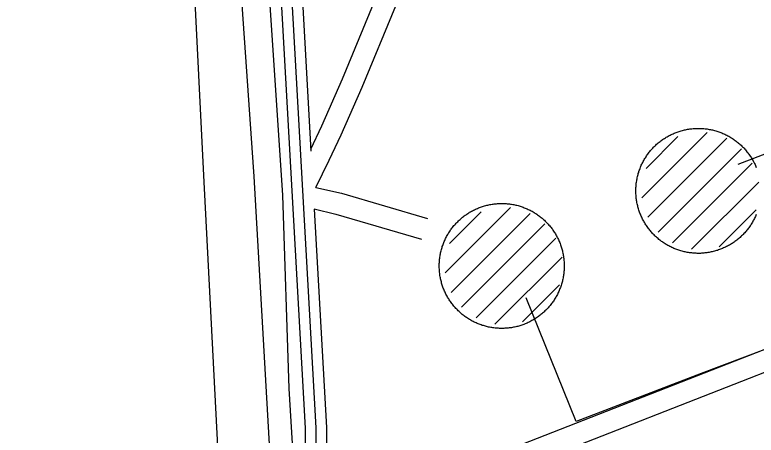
# Model space of a CAD drawing. Extents: x 3694830 to 3732949, y 415201 to 440970.
# Drawn here: x 3709783 to 3710822, y 433278 to 433867 of the extents above; entities that cross this region are included whole.
import ezdxf

# ---------------------------------------------------------------- set-up
doc = ezdxf.new("R2010")
doc.units = 0
for name, color, linetype in [('V-DOMW-TANK', 7, 'Continuous'), ('V-ROAD-CNTR', 7, 'Continuous'), ('V-SITE-OTLN', 7, 'Continuous'), ('V-UTIL-LINE', 7, 'Continuous')]:
    doc.layers.add(name, color=color, linetype=linetype)

msp = doc.modelspace()

# ---------------------------------------------------------------- linework, layer by layer
at = {"layer": 'V-DOMW-TANK'}
for p, q in [((3710661.6, 433610.6), (3710753.2, 433702.2)), ((3710667.5, 433651.8), (3710712.1, 433696.5)), ((3710669.8, 433583.5), (3710780.5, 433694.2)), ((3710684.5, 433562.8), (3710801.2, 433679.5)), ((3710704.7, 433547.6), (3710816.4, 433659.3)), ((3710731.3, 433538.8), (3710825.3, 433632.9)), ((3710386, 433505.4), (3710477.6, 433597)), ((3710391.9, 433546.6), (3710436.5, 433591.2)), ((3710394.2, 433478.2), (3710504.9, 433588.9)), ((3710770, 433542.2), (3710821.8, 433594)), ((3710408.9, 433457.6), (3710525.6, 433574.3)), ((3710429.1, 433442.3), (3710540.8, 433554.1)), ((3710455.7, 433433.6), (3710549.7, 433527.7)), ((3710494.4, 433437), (3710546.2, 433488.8))]:
    msp.add_line(p, q, dxfattribs=at)
for points in [[(3710656.1, 433598), (3710655.7, 433599.5), (3710655.4, 433601), (3710655, 433602.5), (3710654.7, 433604), (3710654.5, 433605.5), (3710654.2, 433607), (3710654, 433608.5), (3710653.8, 433610), (3710653.6, 433611.5), (3710653.5, 433613), (3710653.4, 433614.6), (3710653.3, 433616.1), (3710653.2, 433617.6), (3710653.2, 433619.1), (3710653.2, 433620.7), (3710653.2, 433622.2), (3710653.2, 433623.7), (3710653.3, 433625.3), (3710653.4, 433626.8), (3710653.5, 433628.3), (3710653.7, 433629.8), (3710653.8, 433631.3), (3710654, 433632.9), (3710654.3, 433634.4), (3710654.5, 433635.9), (3710654.8, 433637.4), (3710655.1, 433638.9), (3710655.5, 433640.4), (3710655.8, 433641.9), (3710656.2, 433643.3), (3710656.6, 433644.8), (3710657.1, 433646.3), (3710657.5, 433647.7), (3710658, 433649.2), (3710658.5, 433650.6), (3710659.1, 433652), (3710659.6, 433653.5), (3710660.2, 433654.9), (3710660.8, 433656.3), (3710661.5, 433657.7), (3710662.1, 433659), (3710662.8, 433660.4), (3710663.5, 433661.8), (3710664.2, 433663.1), (3710665, 433664.4), (3710665.8, 433665.8), (3710666.6, 433667), (3710667.4, 433668.3), (3710668.3, 433669.6), (3710669.1, 433670.9), (3710670, 433672.1), (3710670.9, 433673.3), (3710671.9, 433674.5), (3710672.8, 433675.7), (3710673.8, 433676.9), (3710674.8, 433678.1), (3710675.8, 433679.2), (3710676.8, 433680.3), (3710677.9, 433681.5), (3710679, 433682.5), (3710680, 433683.6), (3710681.2, 433684.7), (3710682.3, 433685.7), (3710683.4, 433686.7), (3710684.6, 433687.7), (3710685.8, 433688.7), (3710687, 433689.6), (3710688.2, 433690.5), (3710689.4, 433691.4), (3710690.7, 433692.3), (3710691.9, 433693.2), (3710693.2, 433694), (3710694.5, 433694.8), (3710695.8, 433695.6), (3710697.1, 433696.4), (3710698.5, 433697.2), (3710699.8, 433697.9), (3710701.2, 433698.6), (3710702.5, 433699.3), (3710703.9, 433699.9), (3710705.3, 433700.6), (3710706.7, 433701.2), (3710708.1, 433701.7), (3710709.5, 433702.3), (3710711, 433702.8), (3710712.4, 433703.3), (3710713.9, 433703.8), (3710715.3, 433704.3), (3710716.8, 433704.7), (3710718.3, 433705.1), (3710719.7, 433705.5), (3710721.2, 433705.9), (3710722.7, 433706.2), (3710724.2, 433706.5), (3710725.7, 433706.8), (3710727.2, 433707), (3710728.8, 433707.2), (3710730.3, 433707.4), (3710731.8, 433707.6), (3710733.3, 433707.7)], [(3710733.3, 433707.7), (3710734.8, 433707.9), (3710736.4, 433707.9), (3710737.9, 433708), (3710739.4, 433708), (3710740.9, 433708), (3710742.5, 433708), (3710744, 433708), (3710745.5, 433707.9), (3710747, 433707.8), (3710748.6, 433707.7), (3710750.1, 433707.5), (3710751.6, 433707.4), (3710753.1, 433707.2), (3710754.6, 433706.9), (3710756.1, 433706.7), (3710757.6, 433706.4), (3710759.1, 433706.1), (3710760.6, 433705.8), (3710762.1, 433705.4), (3710763.6, 433705), (3710765.1, 433704.6), (3710766.5, 433704.2), (3710768, 433703.7), (3710769.4, 433703.2), (3710770.9, 433702.7), (3710772.3, 433702.2), (3710773.7, 433701.6), (3710775.1, 433701), (3710776.5, 433700.4), (3710777.9, 433699.8), (3710779.3, 433699.1), (3710780.7, 433698.4), (3710782, 433697.7), (3710783.4, 433697), (3710784.7, 433696.2), (3710786, 433695.4), (3710787.3, 433694.6), (3710788.6, 433693.8), (3710789.9, 433693), (3710791.1, 433692.1), (3710792.4, 433691.2), (3710793.6, 433690.3), (3710794.8, 433689.4), (3710796, 433688.4), (3710797.2, 433687.4), (3710798.3, 433686.4), (3710799.5, 433685.4), (3710800.6, 433684.4), (3710801.7, 433683.3), (3710802.8, 433682.3), (3710803.9, 433681.2), (3710804.9, 433680.1), (3710806, 433678.9), (3710807, 433677.8), (3710808, 433676.6), (3710808.9, 433675.4), (3710809.9, 433674.2), (3710810.8, 433673), (3710811.7, 433671.8), (3710812.6, 433670.5)], [(3710812.6, 433670.5), (3710813.5, 433669.3), (3710814.3, 433668), (3710815.1, 433666.7), (3710815.9, 433665.4), (3710816.7, 433664.1), (3710817.4, 433662.8), (3710818.2, 433661.4), (3710818.9, 433660.1), (3710819.5, 433658.7), (3710820.2, 433657.3), (3710820.8, 433655.9), (3710821.4, 433654.5), (3710822, 433653.1)], [(3710380.5, 433492.8), (3710380.1, 433494.3), (3710379.8, 433495.8), (3710379.4, 433497.2), (3710379.1, 433498.7), (3710378.9, 433500.2), (3710378.6, 433501.8), (3710378.4, 433503.3), (3710378.2, 433504.8), (3710378, 433506.3), (3710377.9, 433507.8), (3710377.8, 433509.3), (3710377.7, 433510.9), (3710377.6, 433512.4), (3710377.6, 433513.9), (3710377.6, 433515.5), (3710377.6, 433517), (3710377.6, 433518.5), (3710377.7, 433520), (3710377.8, 433521.6), (3710377.9, 433523.1), (3710378.1, 433524.6), (3710378.3, 433526.1), (3710378.5, 433527.6), (3710378.7, 433529.2), (3710378.9, 433530.7), (3710379.2, 433532.2), (3710379.5, 433533.7), (3710379.9, 433535.2), (3710380.2, 433536.6), (3710380.6, 433538.1), (3710381, 433539.6), (3710381.5, 433541.1), (3710381.9, 433542.5), (3710382.4, 433544), (3710382.9, 433545.4), (3710383.5, 433546.8), (3710384, 433548.2), (3710384.6, 433549.7), (3710385.2, 433551.1), (3710385.9, 433552.4), (3710386.5, 433553.8), (3710387.2, 433555.2), (3710387.9, 433556.5), (3710388.7, 433557.9), (3710389.4, 433559.2), (3710390.2, 433560.5), (3710391, 433561.8), (3710391.8, 433563.1), (3710392.7, 433564.4), (3710393.5, 433565.7), (3710394.4, 433566.9), (3710395.3, 433568.1), (3710396.3, 433569.3), (3710397.2, 433570.5), (3710398.2, 433571.7), (3710399.2, 433572.9), (3710400.2, 433574), (3710401.2, 433575.1), (3710402.3, 433576.2), (3710403.4, 433577.3), (3710404.5, 433578.4), (3710405.6, 433579.4), (3710406.7, 433580.5), (3710407.8, 433581.5), (3710409, 433582.5), (3710410.2, 433583.4), (3710411.4, 433584.4), (3710412.6, 433585.3), (3710413.8, 433586.2), (3710415.1, 433587.1), (3710416.3, 433588), (3710417.6, 433588.8), (3710418.9, 433589.6), (3710420.2, 433590.4), (3710421.5, 433591.2), (3710422.9, 433592), (3710424.2, 433592.7), (3710425.6, 433593.4), (3710426.9, 433594.1), (3710428.3, 433594.7), (3710429.7, 433595.3), (3710431.1, 433595.9), (3710432.5, 433596.5), (3710433.9, 433597.1), (3710435.4, 433597.6), (3710436.8, 433598.1), (3710438.3, 433598.6), (3710439.7, 433599.1), (3710441.2, 433599.5), (3710442.7, 433599.9), (3710444.2, 433600.3), (3710445.6, 433600.6), (3710447.1, 433601), (3710448.6, 433601.3), (3710450.1, 433601.5), (3710451.6, 433601.8), (3710453.2, 433602), (3710454.7, 433602.2), (3710456.2, 433602.4), (3710457.7, 433602.5)], [(3710457.7, 433602.5), (3710459.2, 433602.6), (3710460.8, 433602.7), (3710462.3, 433602.8), (3710463.8, 433602.8), (3710465.3, 433602.8), (3710466.9, 433602.8), (3710468.4, 433602.8), (3710469.9, 433602.7), (3710471.5, 433602.6), (3710473, 433602.5), (3710474.5, 433602.3), (3710476, 433602.2), (3710477.5, 433602), (3710479, 433601.7), (3710480.6, 433601.5), (3710482.1, 433601.2), (3710483.6, 433600.9), (3710485, 433600.5), (3710486.5, 433600.2), (3710488, 433599.8), (3710489.5, 433599.4), (3710490.9, 433598.9), (3710492.4, 433598.5), (3710493.8, 433598), (3710495.3, 433597.5), (3710496.7, 433596.9), (3710498.1, 433596.4), (3710499.5, 433595.8), (3710501, 433595.2), (3710502.3, 433594.5), (3710503.7, 433593.9), (3710505.1, 433593.2), (3710506.4, 433592.5), (3710507.8, 433591.8), (3710509.1, 433591), (3710510.4, 433590.2), (3710511.7, 433589.4), (3710513, 433588.6), (3710514.3, 433587.8), (3710515.5, 433586.9), (3710516.8, 433586), (3710518, 433585.1), (3710519.2, 433584.1), (3710520.4, 433583.2), (3710521.6, 433582.2), (3710522.8, 433581.2), (3710523.9, 433580.2), (3710525, 433579.2), (3710526.1, 433578.1), (3710527.2, 433577), (3710528.3, 433575.9), (3710529.3, 433574.8), (3710530.4, 433573.7), (3710531.4, 433572.6), (3710532.4, 433571.4), (3710533.3, 433570.2), (3710534.3, 433569), (3710535.2, 433567.8), (3710536.1, 433566.6), (3710537, 433565.3)], [(3710777.6, 433541), (3710776.2, 433540.4), (3710774.8, 433539.8), (3710773.4, 433539.2), (3710771.9, 433538.6), (3710770.5, 433538.1), (3710769.1, 433537.6), (3710767.6, 433537.1), (3710766.2, 433536.7), (3710764.7, 433536.2), (3710763.2, 433535.8), (3710761.7, 433535.5), (3710760.2, 433535.1), (3710758.8, 433534.8), (3710757.3, 433534.5), (3710755.8, 433534.2), (3710754.2, 433533.9), (3710752.7, 433533.7), (3710751.2, 433533.5), (3710749.7, 433533.4), (3710748.2, 433533.2), (3710746.7, 433533.1), (3710745.1, 433533), (3710743.6, 433532.9), (3710742.1, 433532.9), (3710740.5, 433532.9), (3710739, 433532.9), (3710737.5, 433533), (3710736, 433533), (3710734.4, 433533.1), (3710732.9, 433533.3), (3710731.4, 433533.4), (3710729.9, 433533.6), (3710728.4, 433533.8), (3710726.8, 433534), (3710725.3, 433534.3), (3710723.8, 433534.5), (3710722.3, 433534.9), (3710720.8, 433535.2), (3710719.4, 433535.5), (3710717.9, 433535.9), (3710716.4, 433536.3), (3710714.9, 433536.8), (3710713.5, 433537.2), (3710712, 433537.7), (3710710.6, 433538.3), (3710709.2, 433538.8), (3710707.8, 433539.4), (3710706.3, 433539.9), (3710704.9, 433540.6), (3710703.6, 433541.2), (3710702.2, 433541.9), (3710700.8, 433542.5), (3710699.5, 433543.2), (3710698.1, 433544), (3710696.8, 433544.7), (3710695.5, 433545.5), (3710694.2, 433546.3), (3710692.9, 433547.1), (3710691.6, 433548), (3710690.4, 433548.9), (3710689.1, 433549.7), (3710687.9, 433550.7), (3710686.7, 433551.6), (3710685.5, 433552.5), (3710684.3, 433553.5), (3710683.1, 433554.5), (3710682, 433555.5), (3710680.9, 433556.6), (3710679.8, 433557.6), (3710678.7, 433558.7), (3710677.6, 433559.8), (3710676.6, 433560.9), (3710675.5, 433562), (3710674.5, 433563.2), (3710673.5, 433564.3), (3710672.6, 433565.5), (3710671.6, 433566.7), (3710670.7, 433567.9), (3710669.8, 433569.2), (3710668.9, 433570.4), (3710668, 433571.7), (3710667.2, 433572.9), (3710666.4, 433574.2), (3710665.6, 433575.5), (3710664.8, 433576.9), (3710664.1, 433578.2), (3710663.3, 433579.5), (3710662.6, 433580.9), (3710661.9, 433582.3), (3710661.3, 433583.6), (3710660.7, 433585), (3710660.1, 433586.4), (3710659.5, 433587.9), (3710658.9, 433589.3), (3710658.4, 433590.7), (3710657.9, 433592.2), (3710657.4, 433593.6), (3710656.9, 433595.1), (3710656.5, 433596.5), (3710656.1, 433598)], [(3710821.9, 433587.5), (3710821.3, 433586.1), (3710820.7, 433584.7), (3710820, 433583.3), (3710819.4, 433581.9), (3710818.7, 433580.5), (3710818, 433579.2), (3710817.2, 433577.8), (3710816.5, 433576.5), (3710815.7, 433575.2), (3710814.9, 433573.9), (3710814.1, 433572.6), (3710813.2, 433571.3), (3710812.4, 433570.1), (3710811.5, 433568.8), (3710810.6, 433567.6), (3710809.6, 433566.4), (3710808.7, 433565.2), (3710807.7, 433564), (3710806.7, 433562.9), (3710805.7, 433561.7), (3710804.7, 433560.6), (3710803.6, 433559.5), (3710802.5, 433558.4), (3710801.4, 433557.3), (3710800.3, 433556.3), (3710799.2, 433555.3), (3710798, 433554.3), (3710796.9, 433553.3), (3710795.7, 433552.3), (3710794.5, 433551.3), (3710793.3, 433550.4), (3710792.1, 433549.5), (3710790.8, 433548.6), (3710789.5, 433547.8), (3710788.3, 433546.9), (3710787, 433546.1), (3710785.7, 433545.3), (3710784.4, 433544.5), (3710783, 433543.8), (3710781.7, 433543.1), (3710780.3, 433542.4), (3710779, 433541.7), (3710777.6, 433541)], [(3710537, 433565.3), (3710537.9, 433564.1), (3710538.7, 433562.8), (3710539.5, 433561.5), (3710540.3, 433560.2), (3710541.1, 433558.9), (3710541.8, 433557.5), (3710542.6, 433556.2), (3710543.3, 433554.8), (3710543.9, 433553.5), (3710544.6, 433552.1), (3710545.2, 433550.7), (3710545.8, 433549.3), (3710546.4, 433547.9), (3710547, 433546.5), (3710547.5, 433545), (3710548, 433543.6), (3710548.5, 433542.1), (3710549, 433540.7), (3710549.4, 433539.2), (3710549.8, 433537.7), (3710550.2, 433536.3), (3710550.5, 433534.8), (3710550.9, 433533.3), (3710551.2, 433531.8), (3710551.4, 433530.3), (3710551.7, 433528.8), (3710551.9, 433527.3), (3710552.1, 433525.7), (3710552.3, 433524.2), (3710552.4, 433522.7), (3710552.5, 433521.2), (3710552.6, 433519.6), (3710552.7, 433518.1), (3710552.7, 433516.6), (3710552.7, 433515.1), (3710552.7, 433513.5), (3710552.7, 433512), (3710552.6, 433510.5), (3710552.5, 433509), (3710552.4, 433507.4), (3710552.2, 433505.9), (3710552, 433504.4), (3710551.8, 433502.9), (3710551.6, 433501.4), (3710551.4, 433499.9), (3710551.1, 433498.4), (3710550.8, 433496.9), (3710550.4, 433495.4), (3710550.1, 433493.9), (3710549.7, 433492.4), (3710549.3, 433490.9), (3710548.8, 433489.5), (3710548.4, 433488), (3710547.9, 433486.6), (3710547.4, 433485.1), (3710546.8, 433483.7), (3710546.3, 433482.3), (3710545.7, 433480.9), (3710545.1, 433479.5), (3710544.4, 433478.1), (3710543.8, 433476.7), (3710543.1, 433475.3), (3710542.4, 433474), (3710541.6, 433472.6), (3710540.9, 433471.3), (3710540.1, 433470), (3710539.3, 433468.7), (3710538.5, 433467.4), (3710537.6, 433466.1), (3710536.8, 433464.9), (3710535.9, 433463.6), (3710535, 433462.4), (3710534, 433461.2), (3710533.1, 433460), (3710532.1, 433458.8), (3710531.1, 433457.7), (3710530.1, 433456.5), (3710529.1, 433455.4), (3710528, 433454.3), (3710526.9, 433453.2), (3710525.8, 433452.1), (3710524.7, 433451.1), (3710523.6, 433450), (3710522.5, 433449), (3710521.3, 433448), (3710520.1, 433447.1), (3710518.9, 433446.1), (3710517.7, 433445.2), (3710516.5, 433444.3), (3710515.2, 433443.4), (3710514, 433442.5), (3710512.7, 433441.7), (3710511.4, 433440.9), (3710510.1, 433440.1), (3710508.8, 433439.3), (3710507.4, 433438.6), (3710506.1, 433437.8), (3710504.7, 433437.1), (3710503.4, 433436.5), (3710502, 433435.8)], [(3710502, 433435.8), (3710500.6, 433435.2), (3710499.2, 433434.6), (3710497.8, 433434), (3710496.3, 433433.4), (3710494.9, 433432.9), (3710493.5, 433432.4), (3710492, 433431.9), (3710490.6, 433431.5), (3710489.1, 433431), (3710487.6, 433430.6), (3710486.1, 433430.2), (3710484.7, 433429.9), (3710483.2, 433429.6), (3710481.7, 433429.3), (3710480.2, 433429), (3710478.7, 433428.7), (3710477.1, 433428.5), (3710475.6, 433428.3), (3710474.1, 433428.1), (3710472.6, 433428), (3710471.1, 433427.9), (3710469.5, 433427.8), (3710468, 433427.7), (3710466.5, 433427.7), (3710465, 433427.7), (3710463.4, 433427.7), (3710461.9, 433427.7), (3710460.4, 433427.8), (3710458.8, 433427.9), (3710457.3, 433428), (3710455.8, 433428.2), (3710454.3, 433428.4), (3710452.8, 433428.6), (3710451.3, 433428.8), (3710449.7, 433429), (3710448.2, 433429.3), (3710446.7, 433429.6), (3710445.3, 433430), (3710443.8, 433430.3), (3710442.3, 433430.7), (3710440.8, 433431.1), (3710439.4, 433431.6), (3710437.9, 433432), (3710436.5, 433432.5), (3710435, 433433), (3710433.6, 433433.6), (3710432.2, 433434.1), (3710430.7, 433434.7), (3710429.4, 433435.3), (3710428, 433436), (3710426.6, 433436.6), (3710425.2, 433437.3), (3710423.9, 433438), (3710422.5, 433438.8), (3710421.2, 433439.5), (3710419.9, 433440.3), (3710418.6, 433441.1), (3710417.3, 433441.9), (3710416, 433442.8), (3710414.8, 433443.6), (3710413.5, 433444.5), (3710412.3, 433445.4), (3710411.1, 433446.4), (3710409.9, 433447.3), (3710408.7, 433448.3), (3710407.5, 433449.3), (3710406.4, 433450.3), (3710405.3, 433451.3), (3710404.2, 433452.4), (3710403.1, 433453.5), (3710402, 433454.6), (3710401, 433455.7), (3710399.9, 433456.8), (3710398.9, 433458), (3710397.9, 433459.1), (3710397, 433460.3), (3710396, 433461.5), (3710395.1, 433462.7), (3710394.2, 433463.9), (3710393.3, 433465.2), (3710392.4, 433466.5), (3710391.6, 433467.7), (3710390.8, 433469), (3710390, 433470.3), (3710389.2, 433471.6), (3710388.5, 433473), (3710387.7, 433474.3), (3710387, 433475.7), (3710386.4, 433477), (3710385.7, 433478.4), (3710385.1, 433479.8), (3710384.5, 433481.2), (3710383.9, 433482.6), (3710383.3, 433484.1), (3710382.8, 433485.5), (3710382.3, 433486.9), (3710381.8, 433488.4), (3710381.3, 433489.8), (3710380.9, 433491.3), (3710380.5, 433492.8)]]:
    msp.add_lwpolyline(points, dxfattribs=at)
at = {"layer": 'V-ROAD-CNTR'}
for points in [[(3709560.4, 435981.6), (3709689.7, 435640.7), (3709877.3, 435146.5), (3709960.2, 434909.9), (3709989.3, 434825.5), (3710031.7, 434626.5), (3710057.8, 434382.3), (3710090.6, 434029.3), (3710117.6, 433640.6), (3710139.5, 433257), (3710142.6, 433128.7)], [(3709490.6, 435957.7), (3709713.6, 435405), (3709871.9, 435012.3), (3709918.3, 434874.5), (3709959.3, 434736.6), (3709981.5, 434624.9), (3709998.2, 434495.6), (3710019.4, 434195.6), (3710047.3, 433642.2), (3710073.1, 433135.5)], [(3710151.6, 434586.4), (3710180.3, 433988.2), (3710197.8, 433676.3)], [(3710121.6, 434585), (3710150.3, 433986.6), (3710189.5, 433287.8), (3710189.4, 433149.7), (3710142.2, 433143.6)], [(3710136.6, 434585.7), (3710165.3, 433987.4), (3710204.5, 433288.2), (3710204.4, 433132.2), (3710372.9, 432702.5)], [(3710197.7, 433678.7), (3710212.9, 433711.5), (3710241.8, 433777.7), (3710288.5, 433890.9)], [(3710204.5, 433625.4), (3710223.5, 433663.3), (3710240.3, 433699.2), (3710269.4, 433765.9), (3710316.5, 433880)], [(3710204.5, 433625.4), (3710240.4, 433617.1), (3710361.3, 433581.6)], [(3710202.3, 433595.1), (3710232.8, 433588), (3710352.9, 433552.9)], [(3710202.4, 433594.9), (3710219.5, 433288.6), (3710219.5, 433246.7)], [(3710272.8, 433179.2), (3711034.9, 433477.1)], [(3710442.2, 433213.2), (3711053.7, 433452.2)]]:
    msp.add_lwpolyline(points, dxfattribs=at)
at = {"layer": 'V-SITE-OTLN'}
msp.add_lwpolyline([(3710313.4, 430893.2), (3710291.2, 431031), (3710285.2, 431069.3), (3710279.8, 431122.8), (3710256, 431438.1), (3710249.2, 431698.5), (3710238.6, 431853.1), (3710221.5, 432127.9), (3710210, 432397.3), (3710199.7, 432645.3), (3710181.4, 432981.2), (3710180.5, 433127.8), (3710167.3, 433343.6), (3710158.4, 433614.3), (3710137.4, 433930.3), (3710127, 434130.4), (3710116.8, 434315.5), (3710103.3, 434530.4)], dxfattribs=at)
at = {"layer": 'V-UTIL-LINE'}
for points in [[(3712200.1, 434206), (3712180.8, 434197.8), (3712268.1, 433966.7), (3712045.2, 433882.1), (3712037.9, 433871.1), (3711810.5, 433792), (3711548.2, 433695.7), (3711547.2, 433681.9), (3711112.5, 433513.6), (3711104.2, 433505.4), (3711097.9, 433521), (3711005.2, 433481.9), (3711012.5, 433465.4), (3710744.7, 433364.4), (3710569.5, 433297.1), (3710499.5, 433470.5)], [(3711005.2, 433481.9), (3710924.3, 433706.6), (3710795.9, 433657.4)]]:
    msp.add_lwpolyline(points, dxfattribs=at)

doc.saveas('drawing.dxf')
